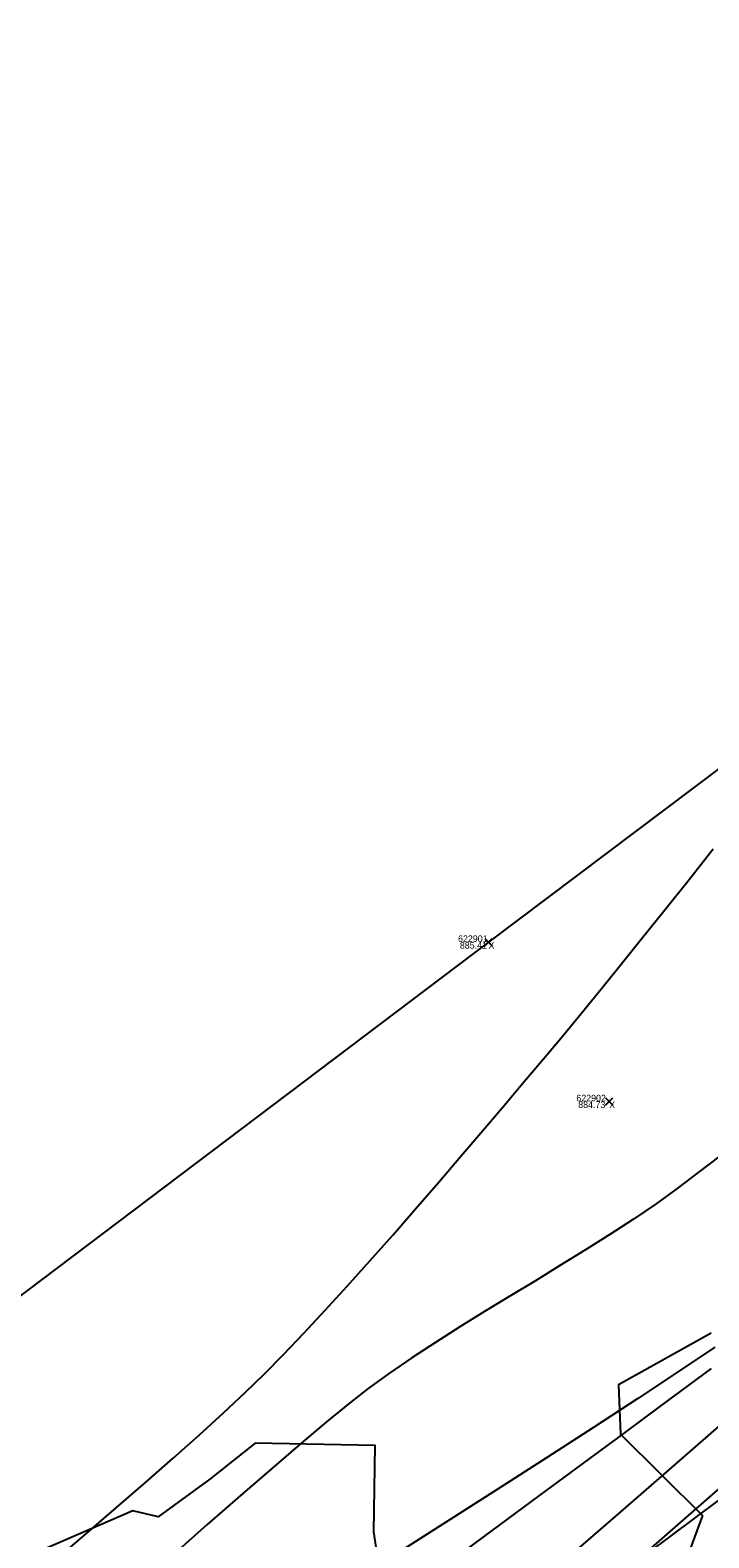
# Model space of a CAD drawing. Extents: x 1957117 to 1971063, y 701601 to 715861.
# Drawn here: x 1967983.8 to 1968019.7, y 710497.5 to 710577.2 of the extents above; entities that cross this region are included whole.
import ezdxf

# ---------------------------------------------------------------- set-up
doc = ezdxf.new("R2010")
doc.units = 0
for name, color, linetype in [('AP_X_Lights', 7, 'Continuous'), ('DT_X_Contour_Major', 7, 'Continuous'), ('DT_X_Contour_Minor', 7, 'Continuous'), ('DT_X_TIN_Hull', 7, 'Continuous'), ('PV_P_Shoulder', 7, 'Continuous'), ('RS_Raster1', 7, 'Continuous'), ('RW_X_Esmt_RR', 7, 'Continuous'), ('SC_Scratch1', 7, 'Continuous'), ('SC_Shading5', 7, 'Continuous'), ('VG_X_Tree_Line_Rt', 7, 'Continuous')]:
    doc.layers.add(name, color=color, linetype=linetype)

msp = doc.modelspace()

# ---------------------------------------------------------------- linework, layer by layer
at = {"layer": 'AP_X_Lights'}
for p, q in [((1968007.828, 710528.766), (1968008.216, 710529.156)), ((1968007.828, 710529.156), (1968008.216, 710528.766)), ((1968014.209, 710520.343), (1968014.597, 710520.733)), ((1968014.209, 710520.733), (1968014.597, 710520.343))]:
    msp.add_line(p, q, dxfattribs=at)
at = {"layer": 'DT_X_Contour_Major'}
for points in [[(1967985.199, 710496.352), (1967986.792, 710497.715), (1967988.364, 710499.07), (1967989.895, 710500.4), (1967991.362, 710501.69), (1967992.745, 710502.925), (1967994.022, 710504.087), (1967995.172, 710505.161), (1967996.172, 710506.132), (1967997.19, 710507.164), (1967998.268, 710508.293), (1967999.396, 710509.504), (1968000.561, 710510.781), (1968001.753, 710512.11), (1968002.961, 710513.476), (1968004.174, 710514.863), (1968005.38, 710516.256), (1968006.568, 710517.64), (1968007.728, 710519), (1968008.848, 710520.321), (1968009.917, 710521.587), (1968010.924, 710522.785), (1968011.858, 710523.897), (1968012.76, 710524.984), (1968013.783, 710526.234), (1968014.903, 710527.618), (1968016.098, 710529.106), (1968017.345, 710530.668), (1968018.622, 710532.274), (1968019.905, 710533.893)], [(1967985.199, 710496.352), (1967986.792, 710497.715), (1967988.364, 710499.07), (1967989.895, 710500.4), (1967991.362, 710501.69), (1967992.745, 710502.925), (1967994.022, 710504.087), (1967995.172, 710505.161), (1967996.172, 710506.132), (1967997.19, 710507.164), (1967998.268, 710508.293), (1967999.396, 710509.504), (1968000.561, 710510.781), (1968001.753, 710512.11), (1968002.961, 710513.476), (1968004.174, 710514.863), (1968005.38, 710516.256), (1968006.568, 710517.64), (1968007.728, 710519), (1968008.848, 710520.321), (1968009.917, 710521.587), (1968010.924, 710522.785), (1968011.858, 710523.897), (1968012.76, 710524.984), (1968013.783, 710526.234), (1968014.903, 710527.618), (1968016.098, 710529.106), (1968017.345, 710530.668), (1968018.622, 710532.274), (1968019.905, 710533.893)], [(1968016.629, 710496.931), (1968018.733, 710498.774), (1968020.671, 710500.464)], [(1968016.629, 710496.931), (1968018.733, 710498.774), (1968020.671, 710500.464)]]:
    msp.add_lwpolyline(points, dxfattribs=at)
at = {"layer": 'DT_X_Contour_Minor'}
for points in [[(1968020.26, 710517.656), (1968019.113, 710516.773), (1968018.004, 710515.937), (1968016.881, 710515.126), (1968015.691, 710514.315), (1968014.445, 710513.503), (1968013.156, 710512.69), (1968011.837, 710511.877), (1968010.5, 710511.063), (1968009.157, 710510.249), (1968007.821, 710509.435), (1968006.503, 710508.62), (1968005.216, 710507.805), (1968003.973, 710506.99), (1968002.786, 710506.175), (1968001.666, 710505.36), (1968000.673, 710504.584), (1967999.469, 710503.601), (1967998.085, 710502.439), (1967996.549, 710501.126), (1967994.892, 710499.69), (1967993.144, 710498.161), (1967991.334, 710496.567)], [(1968020.26, 710517.656), (1968019.113, 710516.773), (1968018.004, 710515.937), (1968016.881, 710515.126), (1968015.691, 710514.315), (1968014.445, 710513.503), (1968013.156, 710512.69), (1968011.837, 710511.877), (1968010.5, 710511.063), (1968009.157, 710510.249), (1968007.821, 710509.435), (1968006.503, 710508.62), (1968005.216, 710507.805), (1968003.973, 710506.99), (1968002.786, 710506.175), (1968001.666, 710505.36), (1968000.673, 710504.584), (1967999.469, 710503.601), (1967998.085, 710502.439), (1967996.549, 710501.126), (1967994.892, 710499.69), (1967993.144, 710498.161), (1967991.334, 710496.567)], [(1968019.984, 710507.548), (1968018.069, 710506.258), (1968015.919, 710504.835), (1968013.576, 710503.306), (1968011.083, 710501.694), (1968008.481, 710500.026), (1968005.813, 710498.324), (1968003.122, 710496.615)], [(1968019.984, 710507.548), (1968018.069, 710506.258), (1968015.919, 710504.835), (1968013.576, 710503.306), (1968011.083, 710501.694), (1968008.481, 710500.026), (1968005.813, 710498.324), (1968003.122, 710496.615)], [(1968005.558, 710495.886), (1968008.198, 710497.838), (1968010.71, 710499.695), (1968013.051, 710501.425), (1968015.176, 710502.996), (1968017.041, 710504.375), (1968018.603, 710505.531), (1968019.816, 710506.432)], [(1968005.558, 710495.886), (1968008.198, 710497.838), (1968010.71, 710499.695), (1968013.051, 710501.425), (1968015.176, 710502.996), (1968017.041, 710504.375), (1968018.603, 710505.531), (1968019.816, 710506.432)], [(1968012.783, 710496.905), (1968015.277, 710499.08), (1968017.584, 710501.089), (1968019.655, 710502.887), (1968021.438, 710504.43)], [(1968012.783, 710496.905), (1968015.277, 710499.08), (1968017.584, 710501.089), (1968019.655, 710502.887), (1968021.438, 710504.43)]]:
    msp.add_lwpolyline(points, dxfattribs=at)
at = {"layer": 'DT_X_TIN_Hull'}
msp.add_lwpolyline([(1968085.786, 710587.631), (1968048.374, 710559.321), (1968008.022, 710528.961), (1967964.863, 710496.371), (1967926.506, 710467.561), (1967887.113, 710437.416), (1967847.789, 710407.195), (1967807.487, 710375.982), (1967766.853, 710344.714), (1967763.635, 710342.334), (1967729.675, 710316.377), (1967688.906, 710284.998), (1967647.617, 710253.044)], dxfattribs=at)
at = {"layer": 'RW_X_Esmt_RR'}
msp.add_lwpolyline([(1968171.056, 710611.87), (1967279.514, 709947.668)], dxfattribs=at)
at = {"layer": 'SC_Shading5'}
for points in [[(1963589.678, 706586.994), (1963626.625, 706689.548), (1963651.76, 706746.832), (1963668.09, 706778.596), (1963682.768, 706805.402), (1963734.424, 706911.594), (1963826.849, 707116.717), (1963877.258, 707215.645), (1963964.981, 707354.472), (1964070.526, 707509.355), (1964132.574, 707601.994), (1964163.9, 707642.169), (1964191.2, 707685.167), (1964278.98, 707807.131), (1964326.11, 707874.364), (1964396.427, 707968.962), (1964508.519, 708133.679), (1964655.588, 708336.552), (1964745.319, 708429.172), (1964840.327, 708522.317), (1964988.178, 708660.245), (1965089.796, 708739.041), (1965251.743, 708835.216), (1965415.807, 708922.048), (1965866.2, 709149.38), (1966173.543, 709294.131), (1966283.627, 709338.196), (1966534.003, 709419.214), (1966689.084, 709471.266), (1967008.468, 709641.817), (1967166.677, 709750.124), (1967422.113, 709931.083), (1967818.707, 710198.831), (1968187.021, 710459.852), (1968360.589, 710592.493), (1968496.543, 710707.847), (1968606.427, 710809.378), (1968733.391, 710937.091), (1968807.28, 711025.4), (1968843.008, 711077.094), (1968863.233, 711106.099), (1968909.747, 711171.311), (1968974.133, 711279.559), (1969130.932, 711546.915), (1969247.433, 711744.686), (1969402.714, 712016.424), (1969505.287, 712191.789), (1969666.311, 712460.805), (1969771.586, 712639.896), (1969880.058, 712820.917), (1969964.994, 712955.706), (1969990.005, 713000.084), (1970030.065, 713068.479)], [(1963609.915, 706579.703), (1963646.615, 706681.572), (1963671.193, 706737.585), (1963687.092, 706768.511), (1963701.884, 706795.526), (1963753.906, 706902.469), (1963846.249, 707107.41), (1963895.973, 707204.994), (1963982.966, 707342.667), (1964088.35, 707497.312), (1964150.015, 707589.379), (1964181.502, 707629.761), (1964209.024, 707673.109), (1964296.517, 707794.674), (1964343.552, 707861.772), (1964413.958, 707956.489), (1964526.123, 708121.313), (1964672.104, 708322.686), (1964760.576, 708414.006), (1964855.195, 708506.77), (1965002.134, 708643.847), (1965101.925, 708721.226), (1965262.272, 708816.451), (1965425.685, 708902.939), (1965875.63, 709130.044), (1966182.13, 709274.398), (1966290.944, 709317.954), (1966540.737, 709398.785), (1966697.632, 709451.445), (1967019.644, 709623.399), (1967178.971, 709732.471), (1967434.35, 709913.39), (1967830.945, 710181.14), (1968199.774, 710442.525), (1968374.086, 710575.735), (1968510.806, 710691.739), (1968621.36, 710793.889), (1968749.296, 710922.58), (1968824.413, 711012.355), (1968860.678, 711064.827), (1968880.812, 711093.701), (1968927.778, 711159.547), (1968992.655, 711268.62), (1969149.476, 711536.015), (1969266.039, 711733.891), (1969421.336, 712005.657), (1969523.8, 712180.835), (1969684.812, 712449.831), (1969790.084, 712628.917), (1969898.385, 712809.653), (1969983.474, 712944.685), (1970008.657, 712989.367), (1970048.626, 713057.607)]]:
    msp.add_spline(points, degree=3, dxfattribs=at)
at = {"layer": 'VG_X_Tree_Line_Rt'}
for points in [[(1968019.789, 710508.29), (1968014.888, 710505.562), (1968014.999, 710502.947), (1968019.334, 710498.664), (1968018.49, 710496.366)], [(1968002.743, 710492.674), (1968001.967, 710497.796), (1968002.035, 710502.357), (1967995.7, 710502.471), (1967993.299, 710500.567), (1967990.575, 710498.593), (1967989.229, 710498.904), (1967984.501, 710496.864)]]:
    msp.add_lwpolyline(points, dxfattribs=at)

# ---------------------------------------------------------------- texts
at = {"layer": 'PV_P_Shoulder'}
for s, p in [('885.41', (1968006.511, 710528.611)), ('884.73', (1968012.766, 710520.188))]:
    msp.add_text(s, height=0.35, dxfattribs=at).set_placement(p)
at = {"layer": 'RS_Raster1'}
for s, p in [('622901', (1968006.415, 710528.961)), ('622902', (1968012.667, 710520.538))]:
    msp.add_text(s, height=0.35, dxfattribs=at).set_placement(p)
at = {"layer": 'SC_Scratch1'}
for p in [(1968008.022, 710528.611), (1968014.403, 710520.188)]:
    msp.add_text('X', height=0.35, dxfattribs=at).set_placement(p)

doc.saveas('drawing.dxf')
